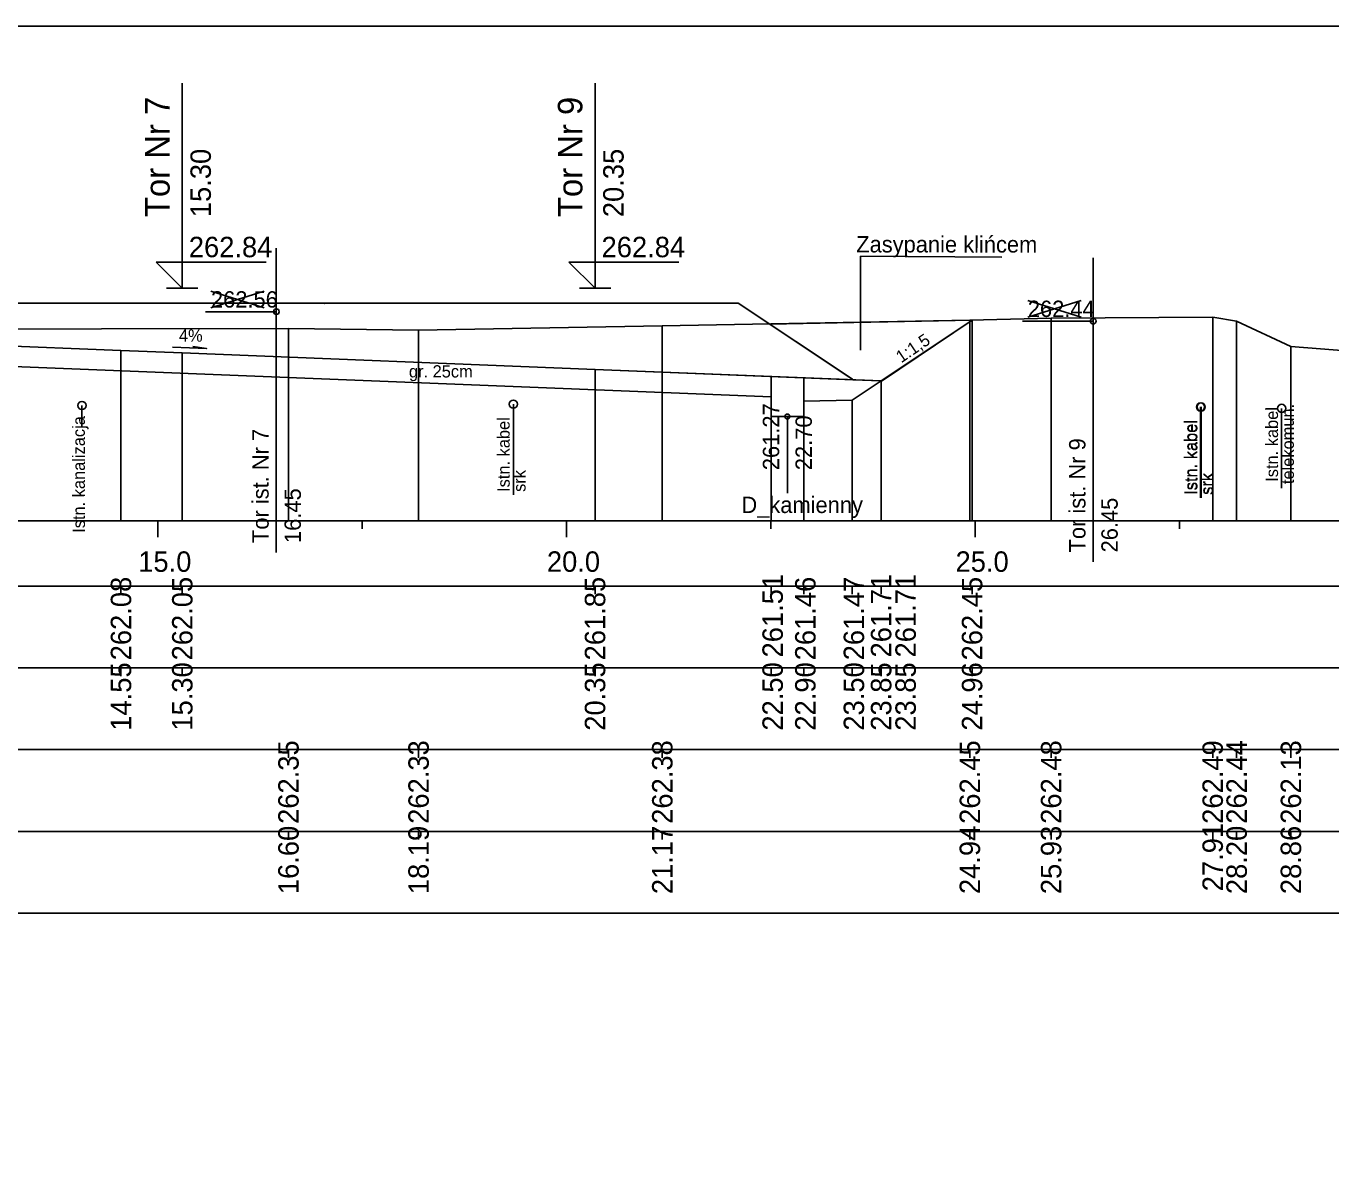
# Model space of a CAD drawing. Extents: x 6516023 to 6560129, y 5513077 to 5529206.
# Drawn here: x 6519154.1 to 6519170.07, y 5514499.25 to 5514513.16 of the extents above; entities that cross this region are included whole.
import ezdxf

# ---------------------------------------------------------------- set-up
doc = ezdxf.new("R2010")
doc.units = 0
for name, color, linetype in [('IR_default', 7, 'Continuous'), ('TOR_PRZEK_P-kable', 7, 'Continuous'), ('TOR_PRZEK_P-komponent', 7, 'Continuous'), ('TOR_PRZEK_P-odwodnienie', 7, 'Continuous'), ('TOR_PRZEK_P-opisy', 7, 'Continuous'), ('TOR_PRZEK_P-tabelka istniejace', 7, 'Continuous'), ('TOR_PRZEK_P-tabelka projektowane', 7, 'Continuous'), ('TOR_PRZEK_P-teren istniejacy', 7, 'Continuous'), ('TOR_PRZEK_P-tory istniejace', 7, 'Continuous'), ('TOR_PRZEK_P-tory projektowane', 7, 'Continuous'), ('TOR_PRZEK_P-uklad odniesienia', 7, 'Continuous'), ('TOR_PRZEK_P-warstwa ochronna I', 7, 'Continuous'), ('TOR_PRZEK_P-warstwa ochronna II', 7, 'Continuous'), ('TOR_RAMKI-ramka+tabelka 1', 7, 'Continuous')]:
    doc.layers.add(name, color=color, linetype=linetype)

msp = doc.modelspace()

# ---------------------------------------------------------------- linework, layer by layer
at = {"layer": 'IR_default'}
msp.add_lwpolyline([(6519153.02, 5514509.768), (6519154.263, 5514509.769), (6519157.753, 5514509.765), (6519157.763, 5514509.769), (6519159.304, 5514509.769), (6519159.313, 5514509.769), (6519159.332, 5514509.769), (6519162.813, 5514509.769), (6519164.213, 5514508.836), (6519164.221, 5514508.83), (6519164.561, 5514508.817), (6519164.563, 5514508.817), (6519164.567, 5514508.814), (6519165.676, 5514509.559)], dxfattribs=at)
at = {"layer": 'TOR_PRZEK_P-kable'}
for p, q in [((6519154.785, 5514508.515), (6519154.785, 5514508.245)), ((6519160.064, 5514508.531), (6519160.064, 5514507.422)), ((6519168.471, 5514508.497), (6519168.471, 5514507.387)), ((6519168.479, 5514508.497), (6519168.479, 5514507.387)), ((6519169.464, 5514508.48), (6519169.464, 5514507.506))]:
    msp.add_line(p, q, dxfattribs=at)
for centre in [(6519154.785, 5514508.515), (6519160.064, 5514508.531), (6519168.471, 5514508.497), (6519168.479, 5514508.497), (6519169.464, 5514508.48)]:
    msp.add_circle(centre, 0.05, dxfattribs=at)
at = {"layer": 'TOR_PRZEK_P-komponent'}
msp.add_line((6519165.676, 5514509.559), (6519163.198, 5514509.512), dxfattribs=at)
msp.add_lwpolyline([(6519153.013, 5514509.768), (6519154.263, 5514509.769), (6519157.763, 5514509.769), (6519159.313, 5514509.769), (6519162.813, 5514509.769), (6519164.221, 5514508.83), (6519161.063, 5514508.957), (6519156.013, 5514509.159), (6519155.263, 5514509.189), (6519153.638, 5514509.254)], dxfattribs=at)
at = {"layer": 'TOR_PRZEK_P-odwodnienie'}
msp.add_line((6519163.416, 5514508.38), (6519163.416, 5514507.442), dxfattribs=at)
msp.add_lwpolyline([(6519163.216, 5514508.871), (6519163.216, 5514508.38), (6519163.616, 5514508.38), (6519163.616, 5514508.855)], dxfattribs=at)
msp.add_circle((6519163.416, 5514508.38), 0.03, dxfattribs=at)
at = {"layer": 'TOR_PRZEK_P-opisy'}
msp.add_line((6519164.31, 5514509.192), (6519164.31, 5514510.34), dxfattribs=at)
msp.add_line((6519164.31, 5514509.192), (6519164.31, 5514510.34), dxfattribs=at)
for points in [[(6519166.042, 5514510.328), (6519164.31, 5514510.34)], [(6519155.893, 5514509.23), (6519156.311, 5514509.211), (6519156.143, 5514509.239)]]:
    msp.add_lwpolyline(points, dxfattribs=at)
at = {"layer": 'TOR_PRZEK_P-tabelka istniejace'}
for p, q in [((6519157.312, 5514504.206), (6519157.312, 5514504.306)), ((6519158.904, 5514504.206), (6519158.904, 5514504.306)), ((6519161.886, 5514504.206), (6519161.886, 5514504.306)), ((6519165.649, 5514504.206), (6519165.649, 5514504.306)), ((6519166.643, 5514504.206), (6519166.643, 5514504.306)), ((6519168.62, 5514504.206), (6519168.62, 5514504.306)), ((6519168.913, 5514504.206), (6519168.913, 5514504.306)), ((6519169.577, 5514504.206), (6519169.577, 5514504.306)), ((6519089.663, 5514503.306), (6519183.463, 5514503.306)), ((6519157.312, 5514503.206), (6519157.312, 5514503.306)), ((6519158.904, 5514503.206), (6519158.904, 5514503.306)), ((6519161.886, 5514503.206), (6519161.886, 5514503.306)), ((6519165.649, 5514503.206), (6519165.649, 5514503.306)), ((6519166.643, 5514503.206), (6519166.643, 5514503.306)), ((6519168.62, 5514503.206), (6519168.62, 5514503.306)), ((6519168.913, 5514503.206), (6519168.913, 5514503.306)), ((6519169.577, 5514503.206), (6519169.577, 5514503.306))]:
    msp.add_line(p, q, dxfattribs=at)
for points in [[(6519157.312, 5514509.458), (6519157.312, 5514507.306), (6519157.312, 5514507.176), (6519157.312, 5514507.106)], [(6519161.886, 5514509.488), (6519161.886, 5514507.306), (6519161.886, 5514507.176), (6519161.886, 5514507.106)], [(6519165.649, 5514509.558), (6519165.649, 5514507.306), (6519165.649, 5514507.176), (6519165.649, 5514507.106)], [(6519166.643, 5514509.583), (6519166.643, 5514507.306), (6519166.643, 5514507.176), (6519166.643, 5514507.106)], [(6519168.62, 5514509.597), (6519168.62, 5514507.306), (6519168.62, 5514507.176), (6519168.62, 5514507.106)], [(6519168.913, 5514509.546), (6519168.913, 5514507.306), (6519168.913, 5514507.176), (6519168.913, 5514507.106)], [(6519158.904, 5514509.435), (6519158.904, 5514507.306), (6519158.904, 5514507.176), (6519158.904, 5514507.106)], [(6519169.577, 5514509.237), (6519169.577, 5514507.306), (6519169.577, 5514507.176), (6519169.577, 5514507.106)]]:
    msp.add_lwpolyline(points, dxfattribs=at)
msp.add_lwpolyline([(6519089.663, 5514504.306), (6519089.663, 5514502.306), (6519183.463, 5514502.306), (6519183.463, 5514504.306)], close=True, dxfattribs=at)
at = {"layer": 'TOR_PRZEK_P-tabelka projektowane'}
for p, q in [((6519155.263, 5514506.206), (6519155.263, 5514506.306)), ((6519156.013, 5514506.206), (6519156.013, 5514506.306)), ((6519161.063, 5514506.206), (6519161.063, 5514506.306)), ((6519163.216, 5514506.206), (6519163.216, 5514506.306)), ((6519163.616, 5514506.206), (6519163.616, 5514506.306)), ((6519164.209, 5514506.206), (6519164.209, 5514506.306)), ((6519164.563, 5514506.206), (6519164.563, 5514506.306)), ((6519164.563, 5514506.206), (6519164.563, 5514506.306)), ((6519165.676, 5514506.206), (6519165.676, 5514506.306)), ((6519089.663, 5514505.306), (6519183.463, 5514505.306)), ((6519155.263, 5514505.206), (6519155.263, 5514505.306)), ((6519156.013, 5514505.206), (6519156.013, 5514505.306)), ((6519161.063, 5514505.206), (6519161.063, 5514505.306)), ((6519163.216, 5514505.206), (6519163.216, 5514505.306)), ((6519163.616, 5514505.206), (6519163.616, 5514505.306)), ((6519164.209, 5514505.206), (6519164.209, 5514505.306)), ((6519164.563, 5514505.206), (6519164.563, 5514505.306)), ((6519164.563, 5514505.206), (6519164.563, 5514505.306)), ((6519165.676, 5514505.206), (6519165.676, 5514505.306))]:
    msp.add_line(p, q, dxfattribs=at)
for points in [[(6519165.676, 5514509.559), (6519165.676, 5514507.306), (6519165.676, 5514507.176), (6519165.676, 5514507.106)], [(6519155.263, 5514509.189), (6519155.263, 5514507.306), (6519155.263, 5514507.176), (6519155.263, 5514507.106)], [(6519156.013, 5514509.159), (6519156.013, 5514507.306), (6519156.013, 5514507.176), (6519156.013, 5514507.106)], [(6519161.063, 5514508.957), (6519161.063, 5514507.306), (6519161.063, 5514507.176), (6519161.063, 5514507.106)], [(6519164.563, 5514508.817), (6519164.563, 5514507.306), (6519164.563, 5514507.176), (6519164.563, 5514507.106)], [(6519164.563, 5514508.817), (6519164.563, 5514507.306), (6519164.563, 5514507.176), (6519164.563, 5514507.106)], [(6519163.216, 5514508.621), (6519163.216, 5514507.306), (6519163.216, 5514507.176), (6519163.216, 5514507.106)], [(6519163.616, 5514508.569), (6519163.616, 5514507.306), (6519163.616, 5514507.176), (6519163.616, 5514507.106)], [(6519164.209, 5514508.581), (6519164.209, 5514507.306), (6519164.209, 5514507.176), (6519164.209, 5514507.106)]]:
    msp.add_lwpolyline(points, dxfattribs=at)
msp.add_lwpolyline([(6519089.663, 5514506.306), (6519089.663, 5514504.306), (6519183.463, 5514504.306), (6519183.463, 5514506.306)], close=True, dxfattribs=at)
at = {"layer": 'TOR_PRZEK_P-teren istniejacy'}
msp.add_lwpolyline([(6519122.528, 5514509.252), (6519124.939, 5514509.212), (6519124.987, 5514509.212), (6519124.987, 5514509.212), (6519129.055, 5514509.357), (6519131.643, 5514509.441), (6519134.432, 5514509.418), (6519157.312, 5514509.458), (6519158.904, 5514509.435), (6519161.886, 5514509.488), (6519165.649, 5514509.558), (6519166.643, 5514509.583), (6519168.62, 5514509.597), (6519168.913, 5514509.546), (6519169.577, 5514509.237), (6519170.459, 5514509.167), (6519171.04, 5514508.959), (6519171.066, 5514508.959), (6519172.06, 5514508.944), (6519175.847, 5514508.994), (6519178.15, 5514508.992), (6519179.656, 5514509.02), (6519183.463, 5514508.999)], dxfattribs=at)
at = {"layer": 'TOR_PRZEK_P-tory istniejace'}
for p, q in [((6519157.163, 5514510.438), (6519157.163, 5514506.718)), ((6519167.157, 5514510.323), (6519167.157, 5514506.603)), ((6519156.364, 5514509.71), (6519157.015, 5514509.913)), ((6519156.364, 5514509.913), (6519157.015, 5514509.71)), ((6519166.358, 5514509.595), (6519167.01, 5514509.798)), ((6519166.358, 5514509.798), (6519167.01, 5514509.595)), ((6519157.164, 5514509.663), (6519156.298, 5514509.663)), ((6519167.158, 5514509.548), (6519166.292, 5514509.548))]:
    msp.add_line(p, q, dxfattribs=at)
for centre in [(6519157.164, 5514509.663), (6519167.158, 5514509.548)]:
    msp.add_circle(centre, 0.035, dxfattribs=at)
at = {"layer": 'TOR_PRZEK_P-tory projektowane'}
for p, q in [((6519156.013, 5514510.826), (6519156.013, 5514512.459)), ((6519161.063, 5514510.826), (6519161.063, 5514512.459)), ((6519156.013, 5514510.826), (6519156.013, 5514509.949)), ((6519161.063, 5514510.826), (6519161.063, 5514509.949)), ((6519156.013, 5514509.949), (6519155.694, 5514510.268)), ((6519155.694, 5514510.268), (6519157.038, 5514510.268)), ((6519161.063, 5514509.949), (6519160.744, 5514510.268)), ((6519160.744, 5514510.268), (6519162.088, 5514510.268)), ((6519155.821, 5514509.949), (6519156.205, 5514509.949)), ((6519160.871, 5514509.949), (6519161.255, 5514509.949))]:
    msp.add_line(p, q, dxfattribs=at)
at = {"layer": 'TOR_PRZEK_P-uklad odniesienia'}
for p, q in [((6519093.463, 5514507.106), (6519183.463, 5514507.106)), ((6519155.713, 5514506.906), (6519155.713, 5514507.106)), ((6519158.213, 5514507.006), (6519158.213, 5514507.106)), ((6519160.713, 5514506.906), (6519160.713, 5514507.106)), ((6519163.213, 5514507.006), (6519163.213, 5514507.106)), ((6519165.713, 5514506.906), (6519165.713, 5514507.106)), ((6519168.213, 5514507.006), (6519168.213, 5514507.106))]:
    msp.add_line(p, q, dxfattribs=at)
at = {"layer": 'TOR_PRZEK_P-warstwa ochronna I'}
for points in [[(6519144.078, 5514508.571), (6519153.638, 5514508.954), (6519153.638, 5514509.004), (6519163.216, 5514508.621)], [(6519163.616, 5514508.569), (6519164.209, 5514508.581), (6519164.563, 5514508.817)]]:
    msp.add_lwpolyline(points, dxfattribs=at)
at = {"layer": 'TOR_PRZEK_P-warstwa ochronna II'}
msp.add_lwpolyline([(6519125.052, 5514509.215), (6519125.18, 5514509.299), (6519126.166, 5514509.26), (6519127.93, 5514509.189), (6519128.68, 5514509.159), (6519130.413, 5514509.09), (6519133.112, 5514508.982), (6519133.512, 5514509.047), (6519136.213, 5514509.155), (6519136.963, 5514509.185), (6519138.518, 5514509.248), (6519139.963, 5514509.19), (6519140.713, 5514509.16), (6519143.678, 5514509.041), (6519144.078, 5514508.871), (6519146.513, 5514508.968), (6519151.263, 5514509.158), (6519152.013, 5514509.188), (6519153.638, 5514509.254), (6519155.263, 5514509.189), (6519156.013, 5514509.159), (6519161.063, 5514508.957), (6519164.563, 5514508.817), (6519165.676, 5514509.559)], dxfattribs=at)
at = {"layer": 'TOR_RAMKI-ramka+tabelka 1'}
msp.add_lwpolyline([(6519087.013, 5514513.156), (6519334.513, 5514513.156), (6519334.513, 5514484.656), (6519087.013, 5514484.656)], close=True, dxfattribs=at)

# ---------------------------------------------------------------- texts
at = {"layer": 'TOR_PRZEK_P-kable'}
for s, height, p in [('telekomun.', 0.15, (6519169.614, 5514507.554)), ('Istn. kanalizacja', 0.14999, (6519154.822, 5514506.958)), ('Istn. kabel', 0.14999, (6519160.019, 5514507.458)), ('Istn. kabel', 0.14999, (6519169.42, 5514507.582)), ('Istn. kabel', 0.14999, (6519168.425, 5514507.423)), ('Istn. kabel', 0.14999, (6519168.434, 5514507.423)), ('srk', 0.15, (6519160.213, 5514507.458)), ('srk', 0.15, (6519168.62, 5514507.423)), ('srk', 0.15, (6519168.628, 5514507.423))]:
    msp.add_text(s, height=height, rotation=90.0511, dxfattribs=at).set_placement(p)
at = {"layer": 'TOR_PRZEK_P-odwodnienie'}
for s, rotation, p in [('261.27', 90, (6519163.316, 5514507.724)), ('22.70', 90, (6519163.716, 5514507.724)), ('D_kamienny', 360, (6519162.854, 5514507.2))]:
    msp.add_text(s, height=0.2, rotation=rotation, dxfattribs=at).set_placement(p)
at = {"layer": 'TOR_PRZEK_P-opisy'}
for s, height, rotation, p in [('Zasypanie klińcem', 0.2, 359.9489, (6519164.259, 5514510.388)), ('4%', 0.15, 359.8485, (6519155.972, 5514509.296)), ('1:1,5', 0.15, 34.0701, (6519164.809, 5514509.03))]:
    msp.add_text(s, height=height, rotation=rotation, dxfattribs=at).set_placement(p)
at = {"layer": 'TOR_PRZEK_P-tabelka istniejace'}
for s, p in [('262.35', (6519157.437, 5514503.397)), ('262.33', (6519159.029, 5514503.398)), ('262.38', (6519162.011, 5514503.398)), ('262.45', (6519165.774, 5514503.397)), ('262.48', (6519166.768, 5514503.398)), ('262.49', (6519168.745, 5514503.398)), ('262.44', (6519169.038, 5514503.399)), ('262.13', (6519169.702, 5514503.398)), ('27.91', (6519168.745, 5514502.573)), ('16.60', (6519157.437, 5514502.538)), ('18.19', (6519159.029, 5514502.538)), ('21.17', (6519162.011, 5514502.538)), ('24.94', (6519165.774, 5514502.539)), ('25.93', (6519166.768, 5514502.538)), ('28.20', (6519169.038, 5514502.538)), ('28.86', (6519169.702, 5514502.538))]:
    msp.add_text(s, height=0.25, rotation=90, dxfattribs=at).set_placement(p)
at = {"layer": 'TOR_PRZEK_P-tabelka projektowane'}
for s, p in [('261.51', (6519163.361, 5514505.433)), ('261.71', (6519164.688, 5514505.433)), ('261.71', (6519164.988, 5514505.433)), ('262.08', (6519155.388, 5514505.398)), ('262.05', (6519156.138, 5514505.397)), ('261.85', (6519161.188, 5514505.397)), ('261.46', (6519163.761, 5514505.398)), ('261.47', (6519164.355, 5514505.398)), ('262.45', (6519165.801, 5514505.397)), ('14.55', (6519155.388, 5514504.537)), ('15.30', (6519156.138, 5514504.538)), ('20.35', (6519161.188, 5514504.537)), ('22.50', (6519163.361, 5514504.538)), ('22.90', (6519163.761, 5514504.538)), ('23.50', (6519164.355, 5514504.538)), ('23.85', (6519164.688, 5514504.537)), ('23.85', (6519164.988, 5514504.537)), ('24.96', (6519165.801, 5514504.538))]:
    msp.add_text(s, height=0.25, rotation=90, dxfattribs=at).set_placement(p)
at = {"layer": 'TOR_PRZEK_P-tory istniejace'}
for s, p in [('262.56', (6519156.364, 5514509.713)), ('262.44', (6519166.358, 5514509.598))]:
    msp.add_text(s, height=0.2, dxfattribs=at).set_placement(p)
for s, rotation, p in [('Tor ist. Nr 7', 90.0511, (6519157.07, 5514506.833)), ('Tor ist. Nr 9', 90.0511, (6519167.064, 5514506.718)), ('16.45', 90, (6519157.464, 5514506.833)), ('26.45', 90, (6519167.458, 5514506.718))]:
    msp.add_text(s, height=0.2, rotation=rotation, dxfattribs=at).set_placement(p)
at = {"layer": 'TOR_PRZEK_P-tory projektowane'}
for s, height, p in [('Tor Nr 7', 0.3, (6519155.858, 5514510.82)), ('Tor Nr 9', 0.3, (6519160.908, 5514510.82)), ('15.30', 0.25, (6519156.363, 5514510.819)), ('20.35', 0.25, (6519161.413, 5514510.819))]:
    msp.add_text(s, height=height, rotation=90, dxfattribs=at).set_placement(p)
for p in [(6519156.093, 5514510.329), (6519161.143, 5514510.329)]:
    msp.add_text('262.84', height=0.25, dxfattribs=at).set_placement(p)
at = {"layer": 'TOR_PRZEK_P-uklad odniesienia'}
for s, p in [('15.0', (6519155.474, 5514506.481)), ('20.0', (6519160.474, 5514506.481)), ('25.0', (6519165.474, 5514506.481))]:
    msp.add_text(s, height=0.25, dxfattribs=at).set_placement(p)
at = {"layer": 'TOR_PRZEK_P-warstwa ochronna I'}
msp.add_text('gr. 25cm', height=0.15, dxfattribs=at).set_placement((6519158.786, 5514508.858))

doc.saveas('drawing.dxf')
